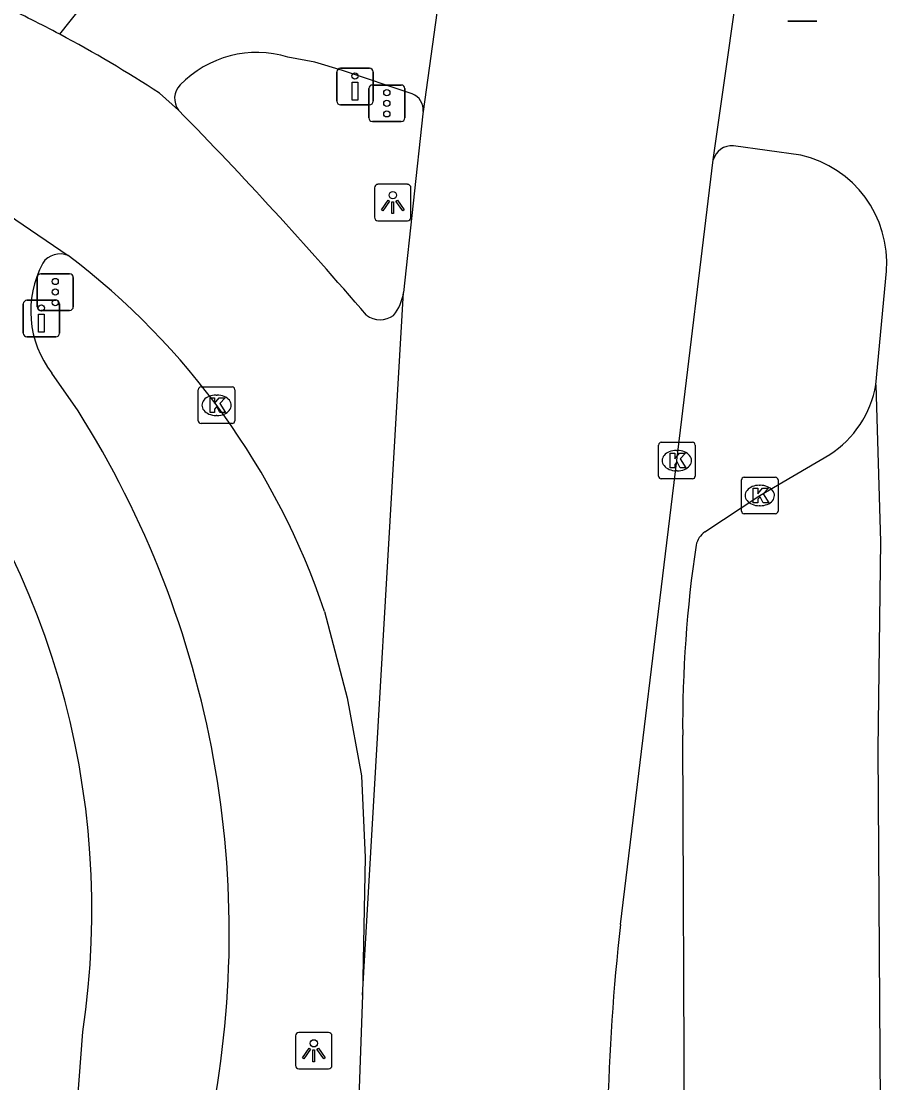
# Model space of a CAD drawing. Extents: x 155018 to 156648, y 383980 to 385733.
# Drawn here: x 155863.01 to 155886.69, y 385052.88 to 385081.93 of the extents above; entities that cross this region are included whole.
import ezdxf

# ---------------------------------------------------------------- set-up
doc = ezdxf.new("R2010")
doc.units = 0
for name, color, linetype in [('IMGEO_Drukknoppaal', 7, 'Continuous'), ('IMGEO_Fietspad_gesloten', 7, 'Continuous'), ('IMGEO_Kolk', 7, 'Continuous'), ('IMGEO_Lichtpunt', 7, 'Continuous'), ('IMGEO_Parkeervlak_gesloten', 7, 'Continuous'), ('IMGEO_Rijbaan_lokaal_gesloten', 7, 'Continuous'), ('IMGEO_Rijbaan_regionaal_gesloten', 7, 'Continuous'), ('IMGEO_Verkeersregelinstallatiepaal', 7, 'Continuous')]:
    doc.layers.add(name, color=color, linetype=linetype)

msp = doc.modelspace()

# ---------------------------------------------------------------- linework, layer by layer
at = {"layer": 'IMGEO_Drukknoppaal'}
for p, q in [((155884.775, 385081.927), (155883.985, 385081.927)), ((155883.985, 385081.927), (155884.775, 385081.927)), ((155871.645, 385079.739), (155871.645, 385080.539)), ((155871.645, 385080.539), (155871.645, 385079.739)), ((155871.745, 385080.639), (155872.535, 385080.639)), ((155872.535, 385080.639), (155871.745, 385080.639)), ((155872.635, 385080.539), (155872.635, 385079.739)), ((155872.635, 385079.739), (155872.635, 385080.539)), ((155872.535, 385079.639), (155871.745, 385079.639)), ((155871.745, 385079.639), (155872.535, 385079.639)), ((155863.165, 385074.29), (155863.955, 385074.29)), ((155863.955, 385074.29), (155863.165, 385074.29)), ((155863.065, 385073.39), (155863.065, 385074.19)), ((155863.065, 385074.19), (155863.065, 385073.39)), ((155864.055, 385074.19), (155864.055, 385073.39)), ((155864.055, 385073.39), (155864.055, 385074.19)), ((155863.955, 385073.29), (155863.165, 385073.29)), ((155863.165, 385073.29), (155863.955, 385073.29))]:
    msp.add_line(p, q, dxfattribs=at)
for points in [[(155872.215, 385080.264), (155872.215, 385079.764), (155872.065, 385079.764), (155872.065, 385080.264), (155872.215, 385080.264)], [(155863.635, 385073.915), (155863.635, 385073.415), (155863.485, 385073.415), (155863.485, 385073.915), (155863.635, 385073.915)]]:
    msp.add_lwpolyline(points, dxfattribs=at)
for centre in [(155872.14, 385080.429), (155863.56, 385074.08)]:
    msp.add_circle(centre, 0.085, dxfattribs=at)
for centre, start, end in [((155871.745, 385080.539), 90, 180), ((155871.745, 385080.539), 90, 180), ((155872.535, 385080.539), 0, 90), ((155872.535, 385080.539), 360, 90), ((155871.745, 385079.739), 180, 270), ((155871.745, 385079.739), 180, 270), ((155872.535, 385079.739), 270, 0), ((155872.535, 385079.739), 270, 0), ((155863.165, 385074.19), 90, 180), ((155863.165, 385074.19), 90, 180), ((155863.955, 385074.19), 0, 90), ((155863.955, 385074.19), 360, 90), ((155863.165, 385073.39), 180, 270), ((155863.165, 385073.39), 180, 270), ((155863.955, 385073.39), 270, 0), ((155863.955, 385073.39), 270, 0)]:
    msp.add_arc(centre, 0.1, start, end, dxfattribs=at)
at = {"layer": 'IMGEO_Fietspad_gesloten'}
for points in [[(155864.065, 385081.571), (155865.625, 385083.548), (155866.995, 385085.514)], [(155873.709, 385079.94), (155871.797, 385080.581), (155871.046, 385080.805), (155870.306, 385080.943)], [(155864.563, 385071.266), (155863.846, 385072.292)], [(155864.235, 385048.26), (155864.694, 385054.268)]]:
    msp.add_lwpolyline(points, dxfattribs=at)
for centre, radius, start, end in [((155869.452, 385078.149), 2.922, 72.9973, 135.8775), ((155867.737, 385079.814), 0.532, 136.0833, 216.9401), ((155873.53, 385079.494), 0.48, 356.0136, 68.1046), ((155864.067, 385075.001), 0.56, 65.9472, 147.1955), ((155866.071, 385073.993), 2.801, 152.0933, 217.3962), ((155842.447, 385057.608), 22.496, 351.4625, 41.1986), ((155841.975, 385056.981), 26.726, 348.2714, 32.3096)]:
    msp.add_arc(centre, radius, start, end, dxfattribs=at)
at = {"layer": 'IMGEO_Kolk'}
for p, q in [((155867.853, 385070.992), (155867.853, 385071.844)), ((155867.928, 385071.918), (155868.78, 385071.918)), ((155868.341, 385071.698), (155868.366, 385071.698)), ((155868.854, 385071.844), (155868.854, 385070.992)), ((155868.364, 385071.138), (155868.339, 385071.138)), ((155868.78, 385070.918), (155867.928, 385070.918)), ((155880.445, 385069.478), (155880.445, 385070.33)), ((155880.52, 385070.404), (155881.372, 385070.404)), ((155881.446, 385070.33), (155881.446, 385069.478)), ((155880.933, 385070.184), (155880.958, 385070.184)), ((155880.956, 385069.624), (155880.931, 385069.624)), ((155881.372, 385069.404), (155880.52, 385069.404)), ((155882.714, 385068.522), (155882.714, 385069.374)), ((155882.789, 385069.448), (155883.641, 385069.448)), ((155883.715, 385069.374), (155883.715, 385068.522)), ((155883.202, 385069.228), (155883.227, 385069.228)), ((155883.641, 385068.448), (155882.789, 385068.448)), ((155883.225, 385068.668), (155883.2, 385068.668))]:
    msp.add_line(p, q, dxfattribs=at)
for points in [[(155867.853, 385070.992), (155867.853, 385071.844)], [(155867.928, 385071.918), (155868.78, 385071.918)], [(155868.854, 385071.844), (155868.854, 385070.992)], [(155868.174, 385071.618), (155868.297, 385071.618), (155868.297, 385071.467), (155868.427, 385071.618), (155868.591, 385071.618), (155868.445, 385071.467), (155868.598, 385071.218), (155868.446, 385071.218), (155868.361, 385071.382), (155868.297, 385071.315), (155868.297, 385071.218), (155868.174, 385071.218), (155868.174, 385071.618)], [(155868.78, 385070.918), (155867.928, 385070.918)], [(155880.445, 385069.478), (155880.445, 385070.33)], [(155880.52, 385070.404), (155881.372, 385070.404)], [(155881.446, 385070.33), (155881.446, 385069.478)], [(155880.766, 385070.104), (155880.889, 385070.104), (155880.889, 385069.953), (155881.019, 385070.104), (155881.183, 385070.104), (155881.037, 385069.953), (155881.19, 385069.704), (155881.038, 385069.704), (155880.953, 385069.868), (155880.889, 385069.801), (155880.889, 385069.704), (155880.766, 385069.704), (155880.766, 385070.104)], [(155881.372, 385069.404), (155880.52, 385069.404)], [(155882.714, 385068.522), (155882.714, 385069.374)], [(155882.789, 385069.448), (155883.641, 385069.448)], [(155883.715, 385069.374), (155883.715, 385068.522)], [(155883.035, 385069.148), (155883.158, 385069.148), (155883.158, 385068.997), (155883.288, 385069.148), (155883.452, 385069.148), (155883.306, 385068.997), (155883.459, 385068.748), (155883.307, 385068.748), (155883.222, 385068.912), (155883.158, 385068.845), (155883.158, 385068.748), (155883.035, 385068.748), (155883.035, 385069.148)], [(155883.641, 385068.448), (155882.789, 385068.448)]]:
    msp.add_lwpolyline(points, dxfattribs=at)
for centre, start, end in [((155867.93, 385071.842), 91.552, 178.448), ((155867.93, 385071.842), 91.552, 178.448), ((155868.778, 385071.842), 1.552, 88.448), ((155868.778, 385071.842), 1.552, 88.448), ((155867.93, 385070.994), 181.552, 268.448), ((155867.93, 385070.994), 181.552, 268.448), ((155868.778, 385070.994), 271.552, 358.448), ((155868.778, 385070.994), 271.552, 358.448), ((155880.522, 385070.328), 91.552, 178.448), ((155880.522, 385070.328), 91.552, 178.448), ((155881.37, 385070.328), 1.552, 88.448), ((155881.37, 385070.328), 1.552, 88.448), ((155880.522, 385069.48), 181.552, 268.448), ((155880.522, 385069.48), 181.552, 268.448), ((155881.37, 385069.48), 271.552, 358.448), ((155881.37, 385069.48), 271.552, 358.448), ((155882.791, 385069.372), 91.552, 178.448), ((155882.791, 385069.372), 91.552, 178.448), ((155883.639, 385069.372), 1.552, 88.448), ((155883.639, 385069.372), 1.552, 88.448), ((155882.791, 385068.524), 181.552, 268.448), ((155882.791, 385068.524), 181.552, 268.448), ((155883.639, 385068.524), 271.552, 358.448), ((155883.639, 385068.524), 271.552, 358.448)]:
    msp.add_arc(centre, 0.0765, start, end, dxfattribs=at)
for centre, major_axis, ratio, start_param, end_param in [((155868.34, 385071.418), (-0.387, 0.002), 0.722429, 4.712389, 7.853982), ((155868.365, 385071.418), (-0.39, 0.002), 0.717154, 1.570796, 4.712389), ((155880.932, 385069.904), (-0.387, 0.002), 0.722429, 4.712389, 7.853982), ((155880.957, 385069.904), (-0.39, 0.002), 0.717154, 1.570796, 4.712389), ((155883.201, 385068.948), (-0.387, 0.002), 0.722429, 4.712389, 7.853982), ((155883.226, 385068.948), (-0.39, 0.002), 0.717154, 1.570796, 4.712389)]:
    msp.add_ellipse(centre, major_axis=major_axis, ratio=ratio, start_param=start_param, end_param=end_param, dxfattribs=at)
at = {"layer": 'IMGEO_Lichtpunt'}
for p, q in [((155873.577, 385077.464), (155872.769, 385077.464)), ((155873.577, 385077.464), (155872.769, 385077.464)), ((155872.675, 385077.369), (155872.675, 385076.562)), ((155872.675, 385077.369), (155872.675, 385076.562)), ((155873.671, 385076.562), (155873.671, 385077.369)), ((155873.671, 385076.562), (155873.671, 385077.369)), ((155872.769, 385076.468), (155873.577, 385076.468)), ((155872.769, 385076.468), (155873.577, 385076.468)), ((155871.416, 385054.253), (155870.608, 385054.253)), ((155871.416, 385054.253), (155870.608, 385054.253)), ((155870.514, 385054.158), (155870.514, 385053.351)), ((155870.514, 385054.158), (155870.514, 385053.351)), ((155871.51, 385053.351), (155871.51, 385054.158)), ((155871.51, 385053.351), (155871.51, 385054.158)), ((155870.608, 385053.257), (155871.416, 385053.257)), ((155870.608, 385053.257), (155871.416, 385053.257))]:
    msp.add_line(p, q, dxfattribs=at)
for points in [[(155873.049, 385077.033), (155873.088, 385077.005), (155872.9, 385076.743), (155872.862, 385076.77), (155873.049, 385077.033)], [(155873.151, 385076.985), (155873.198, 385076.985), (155873.198, 385076.663), (155873.151, 385076.663), (155873.151, 385076.985)], [(155873.261, 385077.005), (155873.299, 385077.032), (155873.486, 385076.77), (155873.447, 385076.742), (155873.261, 385077.005)], [(155870.888, 385053.822), (155870.927, 385053.794), (155870.739, 385053.532), (155870.701, 385053.559), (155870.888, 385053.822)], [(155870.99, 385053.774), (155871.037, 385053.774), (155871.037, 385053.452), (155870.99, 385053.452), (155870.99, 385053.774)], [(155871.1, 385053.794), (155871.138, 385053.821), (155871.325, 385053.559), (155871.286, 385053.531), (155871.1, 385053.794)]]:
    msp.add_lwpolyline(points, dxfattribs=at)
for centre in [(155873.174, 385077.167), (155871.013, 385053.956)]:
    msp.add_circle(centre, 0.0994, dxfattribs=at)
for centre, start, end in [((155872.769, 385077.369), 90, 180), ((155872.769, 385077.369), 90, 180), ((155873.577, 385077.369), 0, 90), ((155873.577, 385077.369), 0, 90), ((155872.769, 385076.562), 180, 270), ((155872.769, 385076.562), 180, 270), ((155873.577, 385076.562), 270, 0), ((155873.577, 385076.562), 270, 360), ((155870.608, 385054.158), 90, 180), ((155870.608, 385054.158), 90, 180), ((155871.416, 385054.158), 0, 90), ((155871.416, 385054.158), 0, 90), ((155870.608, 385053.351), 180, 270), ((155870.608, 385053.351), 180, 270), ((155871.416, 385053.351), 270, 0), ((155871.416, 385053.351), 270, 360)]:
    msp.add_arc(centre, 0.0946, start, end, dxfattribs=at)
at = {"layer": 'IMGEO_Parkeervlak_gesloten'}
for points in [[(155881.711, 385067.953), (155883.215, 385068.948), (155885.127, 385070.067)], [(155881.482, 385037.945), (155881.273, 385045.012), (155881.155, 385051.391), (155881.105, 385062.386)]]:
    msp.add_lwpolyline(points, dxfattribs=at)
for centre, radius, start, end in [((155883.58, 385072.461), 2.85, 302.873, 350.1502), ((155882.058, 385067.464), 0.599, 125.3224, 167.6645), ((155914.761, 385062.629), 33.657, 171.5209, 180.4142)]:
    msp.add_arc(centre, radius, start, end, dxfattribs=at)
at = {"layer": 'IMGEO_Rijbaan_lokaal_gesloten'}
for points in [[(155867.312, 385079.494), (155866.789, 385079.961)], [(155884.338, 385078.26), (155882.493, 385078.52)], [(155861.129, 385077.812), (155862.859, 385076.49), (155864.295, 385075.512)], [(155886.388, 385071.973), (155886.68, 385075.087)], [(155886.388, 385071.973), (155886.515, 385067.685), (155886.445, 385062.008), (155886.515, 385050.897)], [(155871.306, 385065.774), (155871.923, 385063.412), (155872.314, 385061.273), (155872.416, 385059.039), (155872.348, 385055.272)]]:
    msp.add_lwpolyline(points, dxfattribs=at)
for centre, radius, start, end in [((155845.512, 385046.623), 39.567, 62.038, 64.5347), ((155846.62, 385048.946), 36.996, 56.9641, 61.8661), ((155783.548, 384997.554), 117.177, 40.64694, 44.36933), ((155882.457, 385077.983), 0.538, 86.1781, 164.0697), ((155883.667, 385075.314), 3.022, 355.693, 77.1693), ((155852.016, 385059.279), 20.355, 18.6095, 52.8955), ((155872.18, 385074.7), 1.306, 321.0363, 351.4464), ((155872.828, 385074.39), 0.63, 233.7003, 305.6803)]:
    msp.add_arc(centre, radius, start, end, dxfattribs=at)
at = {"layer": 'IMGEO_Rijbaan_regionaal_gesloten'}
for points in [[(155881.94, 385078.131), (155882.873, 385084.662)], [(155874.593, 385083.684), (155874.009, 385079.461)], [(155874.009, 385079.461), (155874, 385079.397), (155873.471, 385074.506)], [(155879.4, 385057.204), (155880.946, 385069.904), (155881.94, 385078.131)], [(155872.348, 385055.272), (155873.471, 385074.506)], [(155872.348, 385055.272), (155872.104, 385048.383), (155871.818, 385040.672), (155871.697, 385036.983)]]:
    msp.add_lwpolyline(points, dxfattribs=at)
msp.add_arc((155938.845, 385050.599), 59.811, 173.6602, 178.68403, dxfattribs=at)
at = {"layer": 'IMGEO_Verkeersregelinstallatiepaal'}
for p, q in [((155872.517, 385079.282), (155872.517, 385080.082)), ((155872.517, 385080.082), (155872.517, 385079.282)), ((155872.617, 385080.182), (155873.407, 385080.182)), ((155873.407, 385080.182), (155872.617, 385080.182)), ((155873.507, 385080.082), (155873.507, 385079.282)), ((155873.507, 385079.282), (155873.507, 385080.082)), ((155873.407, 385079.182), (155872.617, 385079.182)), ((155872.617, 385079.182), (155873.407, 385079.182)), ((155863.444, 385074.115), (155863.444, 385074.915)), ((155863.444, 385074.915), (155863.444, 385074.115)), ((155863.544, 385075.015), (155864.334, 385075.015)), ((155864.334, 385075.015), (155863.544, 385075.015)), ((155864.434, 385074.915), (155864.434, 385074.115)), ((155864.434, 385074.115), (155864.434, 385074.915)), ((155864.334, 385074.015), (155863.544, 385074.015)), ((155863.544, 385074.015), (155864.334, 385074.015))]:
    msp.add_line(p, q, dxfattribs=at)
for centre in [(155873.012, 385079.972), (155873.012, 385079.682), (155873.012, 385079.392), (155863.939, 385074.805), (155863.939, 385074.515), (155863.939, 385074.225)]:
    msp.add_circle(centre, 0.085, dxfattribs=at)
for centre, start, end in [((155872.617, 385080.082), 90, 180), ((155872.617, 385080.082), 90, 180), ((155873.407, 385080.082), 0, 90), ((155873.407, 385080.082), 360, 90), ((155872.617, 385079.282), 180, 270), ((155872.617, 385079.282), 180, 270), ((155873.407, 385079.282), 270, 0), ((155873.407, 385079.282), 270, 0), ((155863.544, 385074.915), 90, 180), ((155863.544, 385074.915), 90, 180), ((155864.334, 385074.915), 0, 90), ((155864.334, 385074.915), 360, 90), ((155863.544, 385074.115), 180, 270), ((155863.544, 385074.115), 180, 270), ((155864.334, 385074.115), 270, 0), ((155864.334, 385074.115), 270, 0)]:
    msp.add_arc(centre, 0.1, start, end, dxfattribs=at)

doc.saveas('drawing.dxf')
